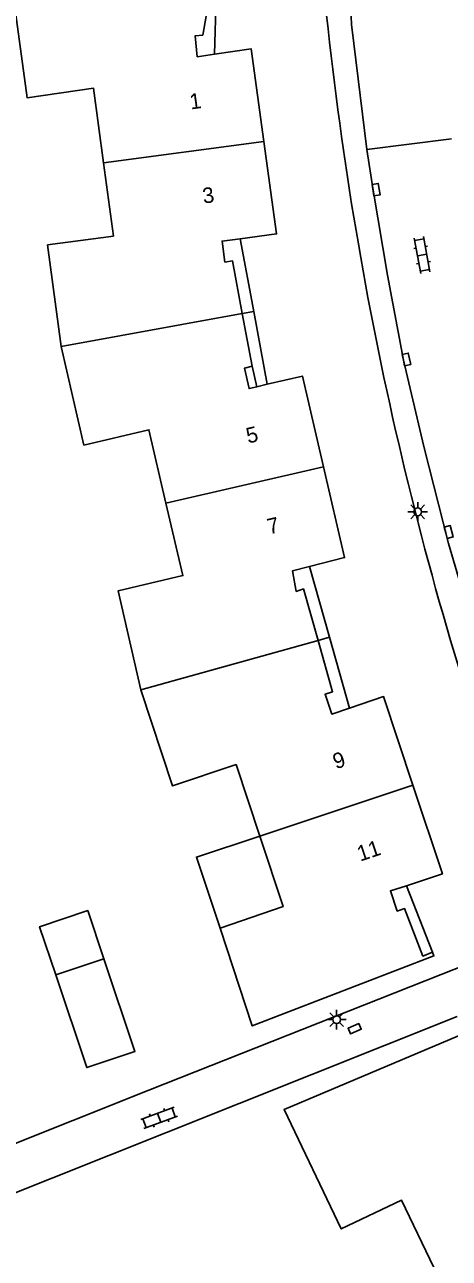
# Model space of a CAD drawing. Extents: x 124000 to 128010, y 398999 to 403000.
# Drawn here: x 127730.8 to 127758.1, y 399624.3 to 399703.7 of the extents above; entities that cross this region are included whole.
import ezdxf

# ---------------------------------------------------------------- set-up
doc = ezdxf.new("R2010")
doc.units = 0
for name, color, linetype in [('gg-afsc-hekwerk', 7, 'Continuous'), ('gg-afsc-muur', 7, 'Continuous'), ('gg-anno-huisnummerreeks BGT', 7, 'Continuous'), ('gg-bbg-gedigitaliseerde bebouwing', 7, 'Continuous'), ('gg-bbg-gedigitaliseerde bijgebouw', 7, 'Continuous'), ('gg-bbg-hoofdgebouw', 7, 'Continuous'), ('gg-bbg-luifel en loopbrug', 7, 'Continuous'), ('gg-bbg-onder overbouw', 7, 'Continuous'), ('gg-bbg-pand overbouw', 7, 'Continuous'), ('gg-bbg-tussenscheiding', 7, 'Continuous'), ('gg-knt-verharding', 7, 'Continuous'), ('gg-knt-verharding nz', 7, 'Continuous'), ('gt-symb-klinker verharding', 7, 'Continuous'), ('gt-symb-kolk', 7, 'Continuous'), ('gt-symb-lichtmast', 7, 'Continuous')]:
    doc.layers.add(name, color=color, linetype=linetype)

# ---------------------------------------------------------------- blocks, each defined once
blk = doc.blocks.new('gt0-KOLK')
at = {"layer": 'gt-symb-kolk'}
blk.add_lwpolyline([(0, 0), (0.375, 0), (0.375, 0.4), (-0.375, 0.4), (-0.375, 0), (0, 0)], dxfattribs=at)
blk = doc.blocks.new('gt0-KL1')
at = {"layer": 'gt-symb-klinker verharding'}
for p, q in [((-1.15, 0.3), (1.15, 0.3)), ((-1, -0.3), (-1, 0.3)), ((-0.5, 0.3), (-0.5, 0.45)), ((0, -0.3), (0, 0.3)), ((0.5, 0.3), (0.5, 0.45)), ((1, -0.3), (1, 0.3)), ((-1.15, -0.3), (1.15, -0.3)), ((-0.5, -0.45), (-0.5, -0.3)), ((0.5, -0.45), (0.5, -0.3))]:
    blk.add_line(p, q, dxfattribs=at)
blk = doc.blocks.new('gt0-LMAST')
at = {"layer": 'gt-symb-lichtmast'}
for p, q in [((-0.182, 0.173), (-0.447, 0.438)), ((-0.005, 0.246), (-0.005, 0.621)), ((0.172, 0.173), (0.437, 0.438)), ((-0.255, -0.004), (-0.63, -0.004)), ((-0.182, -0.181), (-0.447, -0.446)), ((-0.005, -0.254), (-0.005, -0.629)), ((0.437, -0.446), (0.172, -0.181)), ((0.245, -0.004), (0.62, -0.004))]:
    blk.add_line(p, q, dxfattribs=at)
blk.add_circle((-0.005, -0.004), 0.25, dxfattribs=at)

msp = doc.modelspace()

# ---------------------------------------------------------------- linework, layer by layer
at = {"layer": 'gg-afsc-hekwerk'}
for p, q in [((127757.58, 399642.561), (127738.771, 399635.117)), ((127739.896, 399632.392), (127717.033, 399623.282))]:
    msp.add_line(p, q, dxfattribs=at)
at = {"layer": 'gg-afsc-muur'}
for p, q in [((127758.604, 399639.864), (127739.896, 399632.392)), ((127738.771, 399635.117), (127728.038, 399630.837))]:
    msp.add_line(p, q, dxfattribs=at)
at = {"layer": 'gg-bbg-gedigitaliseerde bebouwing'}
msp.add_lwpolyline([(127735.857, 399694.773), (127736.49, 399690.059), (127732.249, 399689.489), (127733.127, 399682.958)], dxfattribs=at)
at = {"layer": 'gg-bbg-gedigitaliseerde bijgebouw'}
msp.add_line((127732.777, 399642.53), (127735.875, 399643.567), dxfattribs=at)
msp.add_lwpolyline([(127735.875, 399643.567), (127734.838, 399646.665), (127731.739, 399645.628), (127732.777, 399642.53)], dxfattribs=at)
at = {"layer": 'gg-bbg-hoofdgebouw'}
for p, q in [((127744.781, 399685.073), (127745.409, 399681.681)), ((127745.716, 399680.366), (127746.383, 399680.522))]:
    msp.add_line(p, q, dxfattribs=at)
for points in [[(127735.857, 399694.773), (127735.214, 399699.564), (127730.947, 399698.942), (127729.509, 399709.52), (127728.245, 399709.879), (127728.321, 399710.142), (127743.114, 399706.147)], [(127743.114, 399706.147), (127743.023, 399705.863), (127742.761, 399705.934), (127742.235, 399702.988), (127741.748, 399702.933), (127741.883, 399701.59), (127742.985, 399701.751)], [(127742.985, 399701.751), (127745.36, 399702.097), (127746.173, 399696.152)], [(127746.173, 399696.152), (127746.987, 399690.193), (127744.648, 399689.885)], [(127744.648, 399689.885), (127743.486, 399689.732), (127743.666, 399688.388), (127744.153, 399688.462), (127744.781, 399685.073)], [(127739.872, 399672.88), (127738.775, 399677.595), (127734.588, 399676.615), (127733.127, 399682.958)], [(127746.383, 399680.522), (127748.653, 399681.052), (127750.011, 399675.208)], [(127750.011, 399675.208), (127751.367, 399669.373), (127749.102, 399668.8)], [(127738.252, 399660.867), (127736.793, 399667.228), (127740.957, 399668.219), (127739.872, 399672.88)], [(127749.102, 399668.8), (127748.017, 399668.526), (127748.256, 399667.197), (127748.719, 399667.358), (127749.656, 399664.05)], [(127749.656, 399664.05), (127750.593, 399660.741), (127750.113, 399660.584), (127750.548, 399659.309), (127751.681, 399659.692)], [(127745.903, 399651.462), (127744.378, 399656.059), (127740.296, 399654.685), (127738.252, 399660.867)], [(127751.681, 399659.692), (127753.876, 399660.435), (127755.766, 399654.74)], [(127755.766, 399654.74), (127757.66, 399649.03), (127755.35, 399648.269)], [(127743.347, 399645.538), (127747.41, 399646.921), (127745.903, 399651.462)], [(127755.35, 399648.269), (127754.314, 399647.928), (127754.756, 399646.641), (127755.216, 399646.802), (127756.409, 399643.745), (127757.021, 399643.987)], [(127757.021, 399643.987), (127757.108, 399643.753), (127745.421, 399639.253), (127743.347, 399645.538)], [(127757.102, 399623.699), (127755.024, 399628.046), (127751.146, 399626.188), (127747.471, 399633.875), (127759.097, 399638.781), (127759.199, 399638.532)]]:
    msp.add_lwpolyline(points, dxfattribs=at)
at = {"layer": 'gg-bbg-luifel en loopbrug'}
for p, q in [((127743.114, 399706.147), (127742.985, 399701.751)), ((127744.648, 399689.885), (127745.515, 399685.204)), ((127744.781, 399685.073), (127745.515, 399685.204)), ((127745.515, 399685.204), (127746.383, 399680.522)), ((127749.102, 399668.8), (127750.391, 399664.246)), ((127749.656, 399664.05), (127750.391, 399664.246)), ((127750.391, 399664.246), (127751.681, 399659.692)), ((127757.021, 399643.987), (127755.35, 399648.269))]:
    msp.add_line(p, q, dxfattribs=at)
for points in [[(127745.903, 399651.462), (127741.83, 399650.11), (127743.347, 399645.538)], [(127732.777, 399642.53), (127734.772, 399636.57), (127737.87, 399637.607), (127735.875, 399643.567)]]:
    msp.add_lwpolyline(points, dxfattribs=at)
at = {"layer": 'gg-bbg-onder overbouw'}
msp.add_lwpolyline([(127745.409, 399681.681), (127744.932, 399681.57), (127745.221, 399680.251), (127745.716, 399680.366)], dxfattribs=at)
at = {"layer": 'gg-bbg-pand overbouw'}
msp.add_line((127745.409, 399681.681), (127745.716, 399680.366), dxfattribs=at)
at = {"layer": 'gg-bbg-tussenscheiding'}
for p, q in [((127746.173, 399696.152), (127735.857, 399694.773)), ((127744.781, 399685.073), (127733.127, 399682.958)), ((127750.011, 399675.208), (127739.872, 399672.88)), ((127749.656, 399664.05), (127738.252, 399660.867)), ((127755.766, 399654.74), (127745.903, 399651.462))]:
    msp.add_line(p, q, dxfattribs=at)
at = {"layer": 'gg-knt-verharding'}
for p, q in [((127758.238, 399696.308), (127752.805, 399695.627)), ((127757.58, 399642.561), (127764.564, 399645.325))]:
    msp.add_line(p, q, dxfattribs=at)
msp.add_lwpolyline([(127767.297, 399642.416), (127766.479, 399644.468), (127764.123, 399651.009), (127761.862, 399657.583), (127759.919, 399663.925), (127758.059, 399670.292), (127756.468, 399676.513), (127755.149, 399682.083), (127754.119, 399687.538), (127753.193, 399693.011), (127752.805, 399695.627)], dxfattribs=at)
msp.add_arc((127974.893, 399727.903), 225.923, 185.78315, 199.96886, dxfattribs=at)
at = {"layer": 'gg-knt-verharding nz'}
msp.add_lwpolyline([(127752.805, 399695.627), (127751.799, 399703.66), (127751.794, 399704.176), (127751.717, 399704.692)], dxfattribs=at)

# ---------------------------------------------------------------- block references
at = {"layer": 'gt-symb-klinker verharding'}
for p, rotation in [((127756.351, 399688.839), -79.7464019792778), ((127739.43, 399633.336), 20.301249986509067)]:
    msp.add_blockref('gt0-KL1', p, dxfattribs=dict(at, rotation=rotation))
at = {"layer": 'gt-symb-kolk'}
for p, rotation in [((127753.588, 399693.072), 98.74616226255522), ((127755.149, 399682.083), -78.04935273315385), ((127757.878, 399670.966), -75.04643524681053), ((127752.089, 399638.887), 23.514556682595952)]:
    msp.add_blockref('gt0-KOLK', p, dxfattribs=dict(at, rotation=rotation))
at = {"layer": 'gt-symb-lichtmast'}
for p in [(127756.073, 399672.325), (127750.855, 399639.657)]:
    msp.add_blockref('gt0-LMAST', p, dxfattribs=at)

# ---------------------------------------------------------------- texts
at = {"layer": 'gg-anno-huisnummerreeks BGT'}
for s, rotation, p in [('1', 7.8, (127741.463, 399698.199)), ('3', 7.8, (127742.291, 399692.142)), ('5', 13.1, (127745.157, 399676.707)), ('7', 13.1, (127746.515, 399670.864)), ('9', 18.4, (127750.807, 399655.751)), ('11', 18.4, (127752.367, 399649.817))]:
    msp.add_text(s, height=1, rotation=rotation, dxfattribs=at).set_placement(p)

doc.saveas('drawing.dxf')
